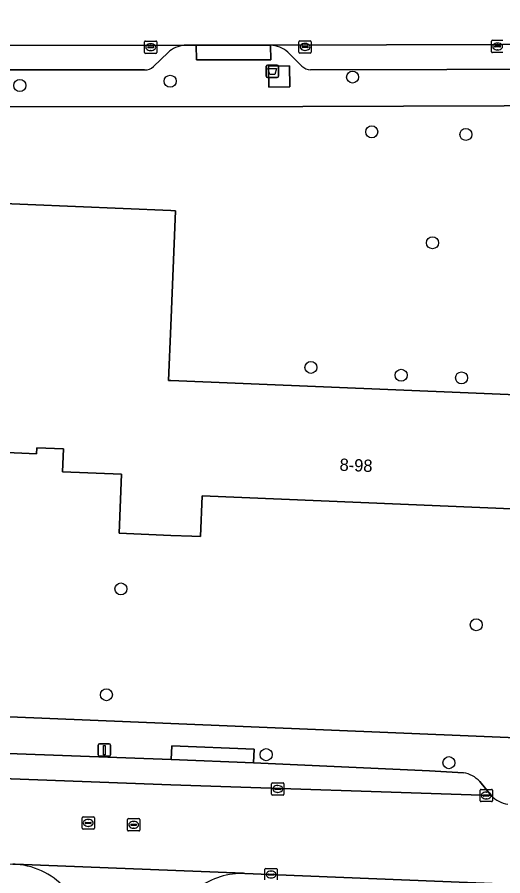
# Model space of a CAD drawing. Extents: x 160732 to 162107, y 387428 to 388479.
# Drawn here: x 161487.5 to 161527, y 388009.5 to 388079.4 of the extents above; entities that cross this region are included whole.
import ezdxf

# ---------------------------------------------------------------- set-up
doc = ezdxf.new("R2010")
doc.units = 0
for name, color, linetype in [('IMGEO_Afval_apart_plaats', 7, 'Continuous'), ('IMGEO_Boom', 7, 'Continuous'), ('IMGEO_Erf', 7, 'Continuous'), ('IMGEO_Kolk', 7, 'Continuous'), ('IMGEO_Lichtmast', 7, 'Continuous'), ('IMGEO_Pand', 7, 'Continuous'), ('IMGEO_Pand_nummerreeks', 7, 'Continuous'), ('IMGEO_Parkeervlak_open', 7, 'Continuous'), ('IMGEO_Rijbaan_lokaal_open', 7, 'Continuous'), ('IMGEO_Rioolput', 7, 'Continuous'), ('IMGEO_Voetpad_gesloten', 7, 'Continuous'), ('IMGEO_Voetpad_open', 7, 'Continuous')]:
    doc.layers.add(name, color=color, linetype=linetype)

msp = doc.modelspace()

# ---------------------------------------------------------------- linework, layer by layer
at = {"layer": 'IMGEO_Afval_apart_plaats'}
for p, q in [((161507.77, 388074.55), (161507.77, 388075.35)), ((161507.77, 388075.35), (161507.77, 388074.55)), ((161507.87, 388075.45), (161508.66, 388075.45)), ((161508.66, 388075.45), (161507.87, 388075.45)), ((161508.76, 388075.35), (161508.76, 388074.55)), ((161508.76, 388074.55), (161508.76, 388075.35)), ((161508.66, 388074.45), (161507.87, 388074.45)), ((161507.87, 388074.45), (161508.66, 388074.45))]:
    msp.add_line(p, q, dxfattribs=at)
msp.add_lwpolyline([(161507.913, 388075.164), (161508.617, 388075.164), (161508.468, 388074.694), (161508.062, 388074.694), (161507.913, 388075.164)], dxfattribs=at)
for centre, start, end in [((161507.87, 388075.35), 90, 180), ((161507.87, 388075.35), 90, 180), ((161508.66, 388075.35), 0, 90), ((161508.66, 388075.35), 360, 90), ((161507.87, 388074.55), 180, 270), ((161507.87, 388074.55), 180, 270), ((161508.66, 388074.55), 270, 0), ((161508.66, 388074.55), 270, 0)]:
    msp.add_arc(centre, 0.1, start, end, dxfattribs=at)
at = {"layer": 'IMGEO_Boom'}
for centre in [(161514.805, 388074.48), (161487.712, 388073.79), (161499.951, 388074.138), (161516.359, 388070.019), (161524.023, 388069.808), (161521.309, 388060.991), (161511.412, 388050.845), (161518.755, 388050.206), (161523.671, 388049.99), (161495.943, 388032.814), (161524.874, 388029.899), (161494.76, 388024.204), (161507.763, 388019.326), (161522.644, 388018.674)]:
    msp.add_circle(centre, 0.489, dxfattribs=at)
at = {"layer": 'IMGEO_Erf'}
for points in [[(161551.69, 388072.226), (161510.745, 388072.084), (161453.815, 388072.021), (161436.841, 388072.263)], [(161484.454, 388064.258), (161500, 388063.612), (161500.389, 388063.596), (161500, 388054.238), (161499.815, 388049.788), (161500, 388049.78), (161530.747, 388048.503)], [(161528.397, 388039.306), (161502.558, 388040.38), (161502.421, 388037.075), (161501.724, 388037.104), (161500, 388037.175), (161495.785, 388037.35), (161495.984, 388042.147), (161491.182, 388042.347), (161491.259, 388044.214), (161489.095, 388044.304), (161489.075, 388043.816), (161483.613, 388044.043)], [(161435.699, 388024.509), (161440.885, 388024.31), (161500, 388021.862), (161549.709, 388019.812)]]:
    msp.add_lwpolyline(points, dxfattribs=at)
at = {"layer": 'IMGEO_Kolk'}
for p, q in [((161526.18, 388077.467), (161527.032, 388077.467)), ((161497.869, 388076.481), (161497.869, 388077.333)), ((161497.944, 388077.407), (161498.796, 388077.407)), ((161498.128, 388076.901), (161498.128, 388076.913)), ((161498.566, 388076.864), (161498.168, 388076.864)), ((161498.171, 388076.95), (161498.569, 388076.95)), ((161498.357, 388077.187), (161498.382, 388077.187)), ((161498.612, 388076.913), (161498.612, 388076.901)), ((161498.87, 388077.333), (161498.87, 388076.481)), ((161510.432, 388076.5), (161510.432, 388077.352)), ((161510.507, 388077.426), (161511.359, 388077.426)), ((161510.691, 388076.92), (161510.691, 388076.932)), ((161511.129, 388076.883), (161510.731, 388076.883)), ((161510.734, 388076.969), (161511.132, 388076.969)), ((161510.92, 388077.206), (161510.945, 388077.206)), ((161511.175, 388076.932), (161511.175, 388076.92)), ((161511.433, 388077.352), (161511.433, 388076.5)), ((161526.105, 388076.541), (161526.105, 388077.393)), ((161526.364, 388076.961), (161526.364, 388076.973)), ((161526.802, 388076.924), (161526.404, 388076.924)), ((161526.407, 388077.01), (161526.805, 388077.01)), ((161526.593, 388077.247), (161526.618, 388077.247)), ((161526.848, 388076.973), (161526.848, 388076.961)), ((161498.796, 388076.407), (161497.944, 388076.407)), ((161498.38, 388076.627), (161498.355, 388076.627)), ((161511.359, 388076.426), (161510.507, 388076.426)), ((161510.943, 388076.646), (161510.918, 388076.646)), ((161527.032, 388076.467), (161526.18, 388076.467)), ((161526.616, 388076.687), (161526.591, 388076.687)), ((161508.212, 388016.107), (161508.212, 388016.959)), ((161508.287, 388017.033), (161509.139, 388017.033)), ((161508.7, 388016.813), (161508.725, 388016.813)), ((161509.213, 388016.959), (161509.213, 388016.107)), ((161509.139, 388016.033), (161508.287, 388016.033)), ((161508.471, 388016.527), (161508.471, 388016.539)), ((161508.909, 388016.49), (161508.511, 388016.49)), ((161508.514, 388016.576), (161508.912, 388016.576)), ((161508.723, 388016.253), (161508.698, 388016.253)), ((161508.955, 388016.539), (161508.955, 388016.527)), ((161525.182, 388015.576), (161525.182, 388016.428)), ((161525.257, 388016.502), (161526.109, 388016.502)), ((161525.441, 388015.996), (161525.441, 388016.008)), ((161525.879, 388015.959), (161525.481, 388015.959)), ((161525.484, 388016.045), (161525.882, 388016.045)), ((161525.67, 388016.282), (161525.695, 388016.282)), ((161525.925, 388016.008), (161525.925, 388015.996)), ((161526.183, 388016.428), (161526.183, 388015.576)), ((161526.109, 388015.502), (161525.257, 388015.502)), ((161525.693, 388015.722), (161525.668, 388015.722)), ((161507.667, 388009.142), (161507.667, 388009.994)), ((161507.742, 388010.068), (161508.594, 388010.068)), ((161508.155, 388009.848), (161508.18, 388009.848)), ((161508.668, 388009.994), (161508.668, 388009.142)), ((161507.926, 388009.562), (161507.926, 388009.574)), ((161508.364, 388009.525), (161507.966, 388009.525)), ((161507.969, 388009.611), (161508.367, 388009.611)), ((161508.41, 388009.574), (161508.41, 388009.562))]:
    msp.add_line(p, q, dxfattribs=at)
for points in [[(161526.18, 388077.467), (161527.032, 388077.467)], [(161497.869, 388076.481), (161497.869, 388077.333)], [(161497.944, 388077.407), (161498.796, 388077.407)], [(161498.87, 388077.333), (161498.87, 388076.481)], [(161510.432, 388076.5), (161510.432, 388077.352)], [(161510.507, 388077.426), (161511.359, 388077.426)], [(161511.433, 388077.352), (161511.433, 388076.5)], [(161526.105, 388076.541), (161526.105, 388077.393)], [(161498.796, 388076.407), (161497.944, 388076.407)], [(161511.359, 388076.426), (161510.507, 388076.426)], [(161527.032, 388076.467), (161526.18, 388076.467)], [(161508.212, 388016.107), (161508.212, 388016.959)], [(161508.287, 388017.033), (161509.139, 388017.033)], [(161509.213, 388016.959), (161509.213, 388016.107)], [(161509.139, 388016.033), (161508.287, 388016.033)], [(161525.182, 388015.576), (161525.182, 388016.428)], [(161525.257, 388016.502), (161526.109, 388016.502)], [(161526.183, 388016.428), (161526.183, 388015.576)], [(161526.109, 388015.502), (161525.257, 388015.502)], [(161507.667, 388009.142), (161507.667, 388009.994)], [(161507.742, 388010.068), (161508.594, 388010.068)], [(161508.668, 388009.994), (161508.668, 388009.142)]]:
    msp.add_lwpolyline(points, dxfattribs=at)
for centre, radius, start, end in [((161526.182, 388077.391), 0.0765, 91.55205, 178.44795), ((161526.182, 388077.391), 0.0765, 91.55205, 178.44795), ((161497.946, 388077.331), 0.0765, 91.55205, 178.44795), ((161497.946, 388077.331), 0.0765, 91.55205, 178.44795), ((161498.168, 388076.91), 0.0403, 85.87752, 175.75265), ((161498.165, 388076.9), 0.0366, 178.93798, 274.71019), ((161498.569, 388076.907), 0.043, 264.86636, 352.45326), ((161498.573, 388076.912), 0.0386, 1.73085, 96.63898), ((161498.794, 388077.331), 0.0765, 1.55205, 88.44795), ((161498.794, 388077.331), 0.0765, 1.55205, 88.44795), ((161510.509, 388077.35), 0.0765, 91.55205, 178.44795), ((161510.509, 388077.35), 0.0765, 91.55205, 178.44795), ((161510.731, 388076.929), 0.0403, 85.87752, 175.75265), ((161510.728, 388076.919), 0.0366, 178.93798, 274.71019), ((161511.132, 388076.926), 0.043, 264.86636, 352.45326), ((161511.136, 388076.931), 0.0386, 1.73085, 96.63898), ((161511.357, 388077.35), 0.0765, 1.55205, 88.44795), ((161511.357, 388077.35), 0.0765, 1.55205, 88.44795), ((161526.404, 388076.97), 0.0403, 85.87752, 175.75265), ((161526.401, 388076.96), 0.0366, 178.93798, 274.71019), ((161526.805, 388076.967), 0.043, 264.86636, 352.45326), ((161526.809, 388076.972), 0.0386, 1.73085, 96.63898), ((161497.946, 388076.483), 0.0765, 181.55205, 268.44795), ((161497.946, 388076.483), 0.0765, 181.55205, 268.44795), ((161498.794, 388076.483), 0.0765, 271.55205, 358.44795), ((161498.794, 388076.483), 0.0765, 271.55205, 358.44795), ((161510.509, 388076.502), 0.0765, 181.55205, 268.44795), ((161510.509, 388076.502), 0.0765, 181.55205, 268.44795), ((161511.357, 388076.502), 0.0765, 271.55205, 358.44795), ((161511.357, 388076.502), 0.0765, 271.55205, 358.44795), ((161526.182, 388076.543), 0.0765, 181.55205, 268.44795), ((161526.182, 388076.543), 0.0765, 181.55205, 268.44795), ((161508.289, 388016.957), 0.0765, 91.55205, 178.44795), ((161508.289, 388016.957), 0.0765, 91.55205, 178.44795), ((161509.137, 388016.957), 0.0765, 1.55205, 88.44795), ((161509.137, 388016.957), 0.0765, 1.55205, 88.44795), ((161508.289, 388016.109), 0.0765, 181.55205, 268.44795), ((161508.289, 388016.109), 0.0765, 181.55205, 268.44795), ((161508.511, 388016.536), 0.0403, 85.87752, 175.75265), ((161508.508, 388016.526), 0.0366, 178.93798, 274.71019), ((161508.912, 388016.533), 0.043, 264.86636, 352.45326), ((161508.916, 388016.538), 0.0386, 1.73085, 96.63898), ((161509.137, 388016.109), 0.0765, 271.55205, 358.44795), ((161509.137, 388016.109), 0.0765, 271.55205, 358.44795), ((161525.259, 388016.426), 0.0765, 91.55205, 178.44795), ((161525.259, 388016.426), 0.0765, 91.55205, 178.44795), ((161525.481, 388016.005), 0.0403, 85.87752, 175.75265), ((161525.478, 388015.995), 0.0366, 178.93798, 274.71019), ((161525.882, 388016.002), 0.043, 264.86636, 352.45326), ((161525.886, 388016.007), 0.0386, 1.73085, 96.63898), ((161526.107, 388016.426), 0.0765, 1.55205, 88.44795), ((161526.107, 388016.426), 0.0765, 1.55205, 88.44795), ((161525.259, 388015.578), 0.0765, 181.55205, 268.44795), ((161525.259, 388015.578), 0.0765, 181.55205, 268.44795), ((161526.107, 388015.578), 0.0765, 271.55205, 358.44795), ((161526.107, 388015.578), 0.0765, 271.55205, 358.44795), ((161507.744, 388009.992), 0.0765, 91.55205, 178.44795), ((161507.744, 388009.992), 0.0765, 91.55205, 178.44795), ((161508.592, 388009.992), 0.0765, 1.55205, 88.44795), ((161508.592, 388009.992), 0.0765, 1.55205, 88.44795), ((161507.966, 388009.571), 0.0403, 85.87752, 175.75265), ((161507.963, 388009.561), 0.0366, 178.93798, 274.71019), ((161508.367, 388009.568), 0.043, 264.86636, 352.45326), ((161508.371, 388009.573), 0.0386, 1.73085, 96.63898)]:
    msp.add_arc(centre, radius, start, end, dxfattribs=at)
for centre, major_axis, ratio, start_param, end_param in [((161498.356, 388076.907), (-0.387, 0.002), 0.722429, 4.712389, 7.853982), ((161498.381, 388076.907), (-0.39, 0.002), 0.717154, 1.570796, 4.712389), ((161510.919, 388076.926), (-0.387, 0.002), 0.722429, 4.712389, 7.853982), ((161510.944, 388076.926), (-0.39, 0.002), 0.717154, 1.570796, 4.712389), ((161526.592, 388076.967), (-0.387, 0.002), 0.722429, 4.712389, 7.853982), ((161526.617, 388076.967), (-0.39, 0.002), 0.717154, 1.570796, 4.712389), ((161508.699, 388016.533), (-0.387, 0.002), 0.722429, 4.712389, 7.853982), ((161508.724, 388016.533), (-0.39, 0.002), 0.717154, 1.570796, 4.712389), ((161525.669, 388016.002), (-0.387, 0.002), 0.722429, 4.712389, 7.853982), ((161525.694, 388016.002), (-0.39, 0.002), 0.717154, 1.570796, 4.712389), ((161508.154, 388009.568), (-0.387, 0.002), 0.722429, 4.712389, 7.853982), ((161508.179, 388009.568), (-0.39, 0.002), 0.717154, 1.570796, 4.712389)]:
    msp.add_ellipse(centre, major_axis=major_axis, ratio=ratio, start_param=start_param, end_param=end_param, dxfattribs=at)
at = {"layer": 'IMGEO_Lichtmast'}
for p, q in [((161494.2, 388020.199), (161494.99, 388020.199)), ((161494.99, 388020.199), (161494.2, 388020.199)), ((161494.1, 388019.299), (161494.1, 388020.099)), ((161494.1, 388020.099), (161494.1, 388019.299)), ((161495.09, 388020.099), (161495.09, 388019.299)), ((161495.09, 388019.299), (161495.09, 388020.099)), ((161494.99, 388019.199), (161494.2, 388019.199)), ((161494.2, 388019.199), (161494.99, 388019.199))]:
    msp.add_line(p, q, dxfattribs=at)
msp.add_lwpolyline([(161494.52, 388020.074), (161494.67, 388020.074), (161494.67, 388019.324), (161494.52, 388019.324), (161494.52, 388020.074)], dxfattribs=at)
for centre, start, end in [((161494.2, 388020.099), 90, 180), ((161494.2, 388020.099), 90, 180), ((161494.99, 388020.099), 0, 90), ((161494.99, 388020.099), 360, 90), ((161494.2, 388019.299), 180, 270), ((161494.2, 388019.299), 180, 270), ((161494.99, 388019.299), 270, 0), ((161494.99, 388019.299), 270, 0)]:
    msp.add_arc(centre, 0.1, start, end, dxfattribs=at)
at = {"layer": 'IMGEO_Pand'}
for points in [[(161530.747, 388048.503), (161500, 388049.78), (161499.815, 388049.788), (161500, 388054.238), (161500.389, 388063.596), (161500, 388063.612), (161484.454, 388064.258)], [(161483.613, 388044.043), (161489.075, 388043.816), (161489.095, 388044.304), (161491.259, 388044.214), (161491.182, 388042.347), (161495.984, 388042.147), (161495.785, 388037.35), (161500, 388037.175), (161501.724, 388037.104), (161502.421, 388037.075), (161502.558, 388040.38), (161528.397, 388039.306)]]:
    msp.add_lwpolyline(points, dxfattribs=at)
at = {"layer": 'IMGEO_Parkeervlak_open'}
for points in [[(161501.095, 388077.066), (161440.604, 388077.052)], [(161548.006, 388077.199), (161545.877, 388077.192), (161508.128, 388077.065)], [(161498.595, 388075.333), (161499.775, 388076.488)], [(161509.516, 388076.509), (161510.668, 388075.355)], [(161443.738, 388075.067), (161497.871, 388075.073)], [(161511.376, 388075.054), (161544.669, 388075.146)], [(161523.826, 388017.847), (161521.051, 388017.997), (161506.745, 388018.654), (161500.035, 388018.944), (161470.5, 388020.021), (161469.49, 388020.075)], [(161466.045, 388018.141), (161500, 388016.878), (161526.078, 388015.991), (161525.154, 388017.135)]]:
    msp.add_lwpolyline(points, dxfattribs=at)
for centre, radius, start, end in [((161501.43, 388074.505), 2.582, 97.44605, 129.84914), ((161508.062, 388074.889), 2.177, 48.08437, 88.25588), ((161511.537, 388076.415), 1.371, 230.6695, 263.2658), ((161497.965, 388075.95), 0.882, 263.90817, 315.59988), ((161523.512, 388015.667), 2.202, 41.79694, 81.80758)]:
    msp.add_arc(centre, radius, start, end, dxfattribs=at)
at = {"layer": 'IMGEO_Rijbaan_lokaal_open'}
for points in [[(161377.283, 388081.778), (161377.332, 388076.799), (161420.9, 388076.934), (161436.655, 388076.945), (161440.604, 388077.052), (161501.095, 388077.066), (161502.056, 388077.082), (161507.501, 388077.067), (161508.128, 388077.065), (161545.877, 388077.192), (161548.006, 388077.199), (161548.218, 388077.198), (161548.147, 388082.186)], [(161526.078, 388015.991), (161500, 388016.878), (161466.045, 388018.141), (161463.939, 388018.285), (161440.75, 388019.19), (161440.134, 388019.233), (161440.091, 388012.254), (161441.421, 388012.203), (161487.149, 388010.413), (161487.325, 388010.423), (161505.921, 388009.669), (161506.042, 388009.654), (161547.657, 388007.97), (161547.726, 388007.972), (161566.362, 388007.179), (161566.442, 388007.169), (161594.761, 388006.028), (161595.044, 388013.04)], [(161506.042, 388009.654), (161505.921, 388009.669), (161487.325, 388010.423), (161487.149, 388010.413)]]:
    msp.add_lwpolyline(points, dxfattribs=at)
for centre, radius, start, end in [((161527.721, 388017.551), 2.265, 223.5161, 263.08645), ((161486.988, 388004.452), 5.963, 42.349, 88.45034), ((161505.799, 388003.676), 5.983, 87.6735, 126.68379)]:
    msp.add_arc(centre, radius, start, end, dxfattribs=at)
at = {"layer": 'IMGEO_Rioolput'}
for p, q in [((161492.781, 388013.346), (161492.781, 388014.198)), ((161492.856, 388014.272), (161493.708, 388014.272)), ((161493.269, 388014.052), (161493.294, 388014.052)), ((161493.782, 388014.198), (161493.782, 388013.346)), ((161496.478, 388013.191), (161496.478, 388014.043)), ((161496.553, 388014.117), (161497.405, 388014.117)), ((161496.966, 388013.897), (161496.991, 388013.897)), ((161497.479, 388014.043), (161497.479, 388013.191)), ((161493.708, 388013.272), (161492.856, 388013.272)), ((161493.04, 388013.766), (161493.04, 388013.778)), ((161493.478, 388013.729), (161493.08, 388013.729)), ((161493.083, 388013.815), (161493.481, 388013.815)), ((161493.292, 388013.492), (161493.267, 388013.492)), ((161493.524, 388013.778), (161493.524, 388013.766)), ((161496.737, 388013.611), (161496.737, 388013.623)), ((161497.175, 388013.574), (161496.777, 388013.574)), ((161496.78, 388013.66), (161497.178, 388013.66)), ((161496.989, 388013.337), (161496.964, 388013.337)), ((161497.221, 388013.623), (161497.221, 388013.611)), ((161497.405, 388013.117), (161496.553, 388013.117))]:
    msp.add_line(p, q, dxfattribs=at)
for points in [[(161492.781, 388013.346), (161492.781, 388014.198)], [(161492.856, 388014.272), (161493.708, 388014.272)], [(161493.782, 388014.198), (161493.782, 388013.346)], [(161496.478, 388013.191), (161496.478, 388014.043)], [(161496.553, 388014.117), (161497.405, 388014.117)], [(161497.479, 388014.043), (161497.479, 388013.191)], [(161493.708, 388013.272), (161492.856, 388013.272)], [(161497.405, 388013.117), (161496.553, 388013.117)]]:
    msp.add_lwpolyline(points, dxfattribs=at)
for centre, radius, start, end in [((161492.858, 388014.196), 0.0765, 91.55205, 178.44795), ((161492.858, 388014.196), 0.0765, 91.55205, 178.44795), ((161493.706, 388014.196), 0.0765, 1.55205, 88.44795), ((161493.706, 388014.196), 0.0765, 1.55205, 88.44795), ((161496.555, 388014.041), 0.0765, 91.55205, 178.44795), ((161496.555, 388014.041), 0.0765, 91.55205, 178.44795), ((161497.403, 388014.041), 0.0765, 1.55205, 88.44795), ((161497.403, 388014.041), 0.0765, 1.55205, 88.44795), ((161492.858, 388013.348), 0.0765, 181.55205, 268.44795), ((161492.858, 388013.348), 0.0765, 181.55205, 268.44795), ((161493.08, 388013.775), 0.0403, 85.87752, 175.75265), ((161493.077, 388013.765), 0.0366, 178.93798, 274.71019), ((161493.481, 388013.772), 0.043, 264.86636, 352.45326), ((161493.485, 388013.777), 0.0386, 1.73085, 96.63898), ((161493.706, 388013.348), 0.0765, 271.55205, 358.44795), ((161493.706, 388013.348), 0.0765, 271.55205, 358.44795), ((161496.555, 388013.193), 0.0765, 181.55205, 268.44795), ((161496.555, 388013.193), 0.0765, 181.55205, 268.44795), ((161496.777, 388013.62), 0.0403, 85.87752, 175.75265), ((161496.774, 388013.61), 0.0366, 178.93798, 274.71019), ((161497.178, 388013.617), 0.043, 264.86636, 352.45326), ((161497.182, 388013.622), 0.0386, 1.73085, 96.63898), ((161497.403, 388013.193), 0.0765, 271.55205, 358.44795), ((161497.403, 388013.193), 0.0765, 271.55205, 358.44795)]:
    msp.add_arc(centre, radius, start, end, dxfattribs=at)
for centre, major_axis, ratio, start_param, end_param in [((161493.268, 388013.772), (-0.387, 0.002), 0.722429, 4.712389, 7.853982), ((161493.293, 388013.772), (-0.39, 0.002), 0.717154, 1.570796, 4.712389), ((161496.965, 388013.617), (-0.387, 0.002), 0.722429, 4.712389, 7.853982), ((161496.99, 388013.617), (-0.39, 0.002), 0.717154, 1.570796, 4.712389)]:
    msp.add_ellipse(centre, major_axis=major_axis, ratio=ratio, start_param=start_param, end_param=end_param, dxfattribs=at)
at = {"layer": 'IMGEO_Voetpad_gesloten'}
msp.add_lwpolyline([(161509.655, 388075.382), (161507.963, 388075.358), (161507.987, 388073.66), (161509.679, 388073.684)], close=True, dxfattribs=at)
at = {"layer": 'IMGEO_Voetpad_open'}
for points in [[(161508.128, 388077.065), (161508.14, 388075.89), (161502.093, 388075.892), (161502.056, 388077.082), (161501.095, 388077.066)], [(161499.775, 388076.488), (161498.595, 388075.333)], [(161510.668, 388075.355), (161509.516, 388076.509)], [(161433.108, 388074.694), (161436.841, 388072.263), (161453.815, 388072.021), (161510.745, 388072.084), (161551.69, 388072.226), (161551.785, 388072.238), (161556.332, 388072.194)], [(161497.871, 388075.073), (161443.738, 388075.067)], [(161544.669, 388075.146), (161511.376, 388075.054)], [(161500, 388021.862), (161440.885, 388024.31), (161435.699, 388024.509)], [(161554.11, 388019.667), (161549.709, 388019.812), (161500, 388021.862)], [(161469.49, 388020.075), (161470.5, 388020.021), (161500.035, 388018.944), (161500.081, 388020.043), (161506.792, 388019.761), (161506.745, 388018.654), (161521.051, 388017.997), (161523.826, 388017.847)], [(161525.154, 388017.135), (161526.078, 388015.991)], [(161547.657, 388007.97), (161506.042, 388009.654)]]:
    msp.add_lwpolyline(points, dxfattribs=at)
for points in [[(161507.501, 388077.067), (161502.056, 388077.082), (161502.093, 388075.892), (161508.14, 388075.89), (161508.128, 388077.065)], [(161507.963, 388075.358), (161509.655, 388075.382), (161509.679, 388073.684), (161507.987, 388073.66)], [(161500.035, 388018.944), (161506.745, 388018.654), (161506.792, 388019.761), (161500.081, 388020.043)]]:
    msp.add_lwpolyline(points, close=True, dxfattribs=at)
for centre, radius, start, end in [((161501.43, 388074.505), 2.582, 97.44605, 129.84914), ((161508.062, 388074.889), 2.177, 48.08437, 88.25588), ((161511.537, 388076.415), 1.371, 230.6695, 263.2658), ((161497.965, 388075.95), 0.882, 263.90817, 315.59988), ((161523.512, 388015.667), 2.202, 41.79694, 81.80758), ((161527.721, 388017.551), 2.265, 223.5161, 263.08645), ((161486.988, 388004.452), 5.963, 42.349, 88.45034), ((161505.799, 388003.676), 5.983, 87.6735, 126.68379)]:
    msp.add_arc(centre, radius, start, end, dxfattribs=at)

# ---------------------------------------------------------------- texts
at = {"layer": 'IMGEO_Pand_nummerreeks'}
msp.add_text('8-98', height=1, rotation=357.61987, dxfattribs=at).set_placement((161513.727, 388042.438))

doc.saveas('drawing.dxf')
